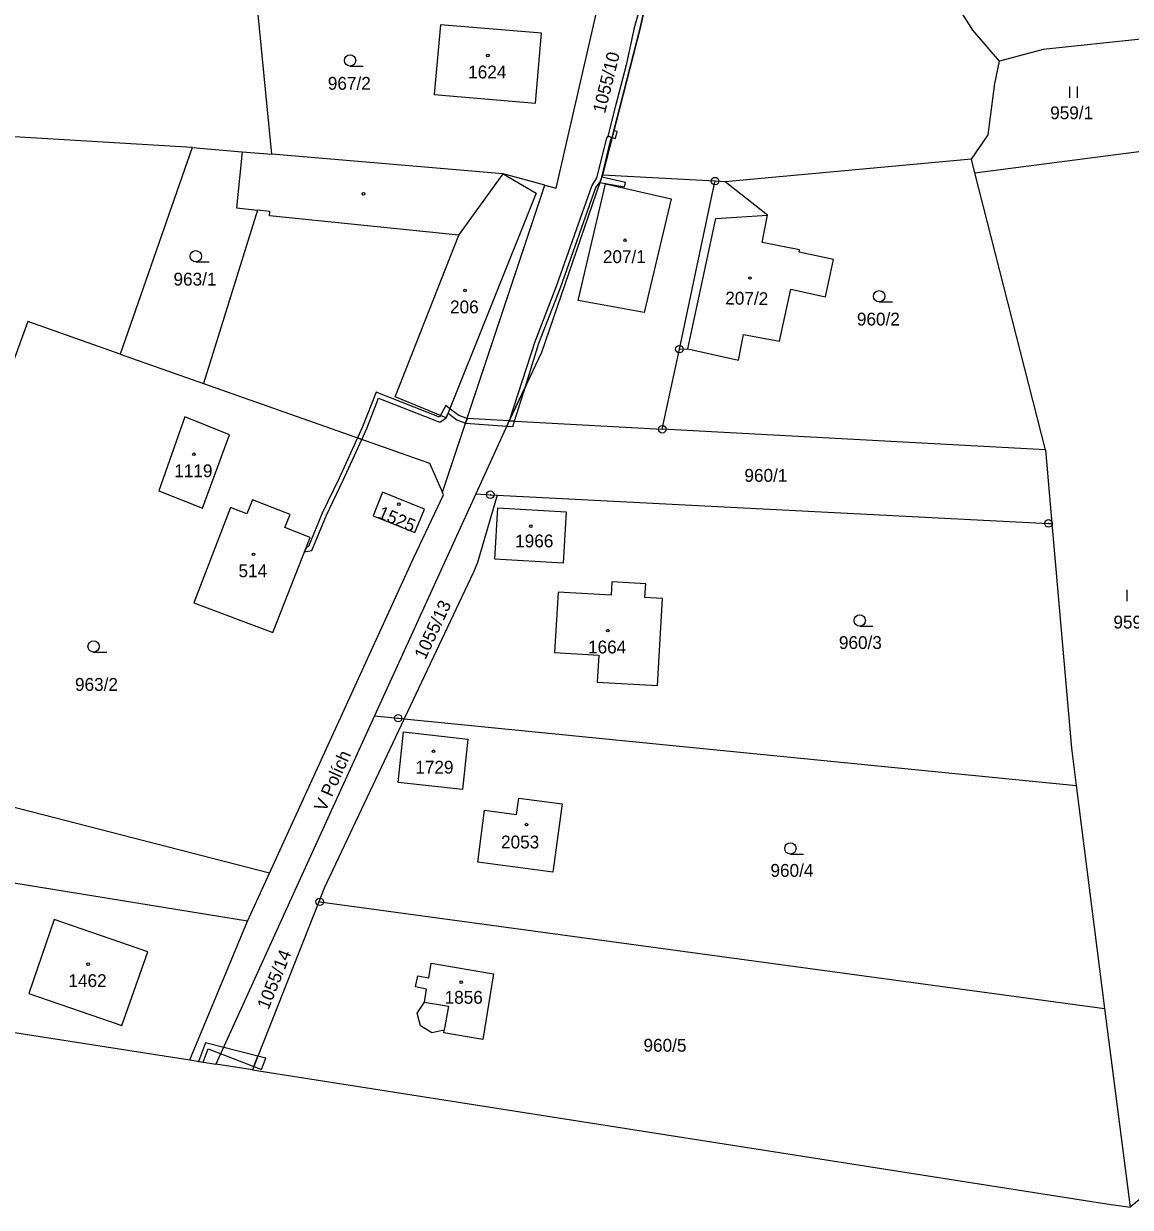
# Model space of a CAD drawing. Extents: x -680203 to -673936, y -1102717 to -1093650.
# Drawn here: x -680084 to -679937.5, y -1097279.1 to -1097122.4 of the extents above; entities that cross this region are included whole.
import ezdxf

# ---------------------------------------------------------------- set-up
doc = ezdxf.new("R2010")
doc.units = 0
for name, color, linetype in [('SOxx02xx_Koleje_param další_Popis10', 7, 'Continuous'), ('SOxx02xx_Staničení_Popis10', 7, 'Continuous'), ('SOxxxxxx_Koleje_hlavní_body_Popis10', 7, 'Continuous'), ('SOxxxxxx_Koleje_LN_parametry_Popis10', 7, 'Continuous'), ('SOxxxxxx_Koleje_param další_Popis10', 7, 'Continuous'), ('SOxxxxxx_Osa_bod_P', 7, 'Continuous'), ('SOxxxxxx_Staničení_Popis10', 7, 'Continuous'), ('x_prac', 7, 'Continuous')]:
    doc.layers.add(name, color=color, linetype=linetype)

msp = doc.modelspace()

# ---------------------------------------------------------------- linework, layer by layer
at = {"layer": 'SOxx02xx_Koleje_param další_Popis10'}
for centre, radius in [((-679992.49, -1097143.25), 0.5), ((-679992.49, -1097143.25), 0.0303), ((-679997.22, -1097165.49), 0.5), ((-679997.22, -1097165.49), 0.0303), ((-679999.48, -1097176.09), 0.5), ((-679999.48, -1097176.09), 0.0303), ((-680022.26, -1097184.76), 0.5), ((-680022.26, -1097184.76), 0.0303), ((-679948.35, -1097188.55), 0.5), ((-679948.35, -1097188.55), 0.0303), ((-680034.45, -1097214.34), 0.5), ((-680034.45, -1097214.34), 0.0303), ((-680044.84, -1097238.65), 0.5), ((-680044.84, -1097238.65), 0.0303)]:
    msp.add_circle(centre, radius, dxfattribs=at)
at = {"layer": 'SOxxxxxx_Koleje_hlavní_body_Popis10'}
for p, q in [((-680040.81, -1097128.02), (-680039.06, -1097128.02)), ((-679945.53, -1097132.24), (-679945.53, -1097130.74)), ((-679944.53, -1097132.24), (-679944.53, -1097130.74)), ((-680061.24, -1097153.95), (-680059.49, -1097153.95)), ((-679970.77, -1097159.24), (-679969.02, -1097159.24)), ((-679937.96, -1097198.85), (-679937.96, -1097197.35)), ((-679973.34, -1097202.16), (-679971.59, -1097202.16)), ((-680074.77, -1097205.58), (-680073.02, -1097205.58)), ((-679982.53, -1097232.32), (-679980.78, -1097232.32))]:
    msp.add_line(p, q, dxfattribs=at)
for centre in [(-680040.81, -1097127.27), (-680061.24, -1097153.2), (-679970.77, -1097158.49), (-679973.34, -1097201.41), (-680074.77, -1097204.83), (-679982.53, -1097231.57)]:
    msp.add_circle(centre, 0.75, dxfattribs=at)
at = {"layer": 'SOxxxxxx_Koleje_LN_parametry_Popis10'}
for points in [[(-680006.12, -1097137.47), (-680005.9, -1097136.59), (-680002.43, -1097123.01), (-680001.57, -1097119.2), (-680002.13, -1097119.17), (-680003.23, -1097123.15), (-680004.25, -1097127.89), (-680005.67, -1097133.27), (-680006.69, -1097137.28)], [(-680006.3, -1097137.74), (-680006.16, -1097137.46), (-680006.69, -1097137.28), (-680006.86, -1097137.54), (-680008.17, -1097142.82), (-680008.8, -1097143.84), (-680013.49, -1097157.05), (-680016.37, -1097164.51), (-680019.75, -1097175), (-680017.6, -1097170.45), (-680015.81, -1097164.71), (-680012.93, -1097157.25), (-680008.26, -1097144.1), (-680007.73, -1097143.42), (-680007.48, -1097142.72)], [(-680006.12, -1097137.47), (-680005.69, -1097137.62), (-680005.45, -1097136.66), (-680005.9, -1097136.59)], [(-680007.48, -1097142.72), (-680007.73, -1097143.42), (-680004.48, -1097143.99), (-680004.35, -1097143.41)], [(-680019.04, -1097175.04), (-680017.6, -1097170.45), (-680019.75, -1097175)], [(-680025.33, -1097174.68), (-680026.4, -1097174.29), (-680027.6, -1097173.37), (-680028.15, -1097172.95), (-680028.97, -1097174.48), (-680037.38, -1097171.18), (-680039.15, -1097175.76), (-680039.82, -1097177.23), (-680039.25, -1097177.43), (-680038.59, -1097176), (-680037.04, -1097171.96), (-680028.93, -1097175.14), (-680028.08, -1097174.56), (-680027.83, -1097173.95), (-680026.7, -1097174.83), (-680025.53, -1097175.27)], [(-680020.05, -1097175.67), (-680019.75, -1097175), (-680025.33, -1097174.68), (-680025.53, -1097175.27)], [(-680020.05, -1097175.67), (-680019.25, -1097175.73), (-680019.04, -1097175.04), (-680019.75, -1097175)], [(-680039.82, -1097177.23), (-680042.26, -1097182.56), (-680044.49, -1097187.21), (-680046.33, -1097191.63), (-680046.58, -1097191.68), (-680046.84, -1097192.34), (-680045.89, -1097192.15), (-680043.95, -1097187.45), (-680041.72, -1097182.82), (-680039.25, -1097177.43)], [(-680060.26, -1097259.86), (-680059.61, -1097258.09), (-680053.56, -1097260.44), (-680053.02, -1097259.08), (-680059.97, -1097257.32), (-680060.86, -1097259.77)], [(-680053.02, -1097259.08), (-680053.56, -1097260.44), (-680052.56, -1097260.83), (-680051.97, -1097259.35)]]:
    msp.add_lwpolyline(points, close=True, dxfattribs=at)
at = {"layer": 'SOxxxxxx_Koleje_param další_Popis10'}
for centre in [(-680022.57, -1097126.62), (-680039.05, -1097144.92), (-680004.42, -1097151.08), (-679987.87, -1097156.07), (-680025.6, -1097157.72), (-680061.48, -1097179.41), (-680034.37, -1097186), (-680016.9, -1097188.92), (-680053.61, -1097192.65), (-680006.7, -1097202.75), (-680029.78, -1097218.72), (-680017.47, -1097228.43), (-680075.49, -1097246.9), (-680026.09, -1097249.29)]:
    msp.add_circle(centre, 0.175, dxfattribs=at)
at = {"layer": 'SOxxxxxx_Staničení_Popis10'}
for p, q in [((-680026.42, -1097150.41), (-680020.56, -1097142.3)), ((-680020.56, -1097142.3), (-680016.16, -1097144.85)), ((-680010.63, -1097159.04), (-680006.99, -1097143.62)), ((-680006.99, -1097143.62), (-679998.29, -1097145.61)), ((-680016.16, -1097144.85), (-680028.08, -1097174.56)), ((-679998.29, -1097145.61), (-680001.86, -1097160.63)), ((-680051.42, -1097147.25), (-680053.07, -1097147.08)), ((-680051.48, -1097147.85), (-680051.42, -1097147.25)), ((-680026.42, -1097150.41), (-680051.48, -1097147.85)), ((-679996.08, -1097165.46), (-679992.4, -1097148.18)), ((-679992.4, -1097148.18), (-679985.54, -1097147.76)), ((-680034.86, -1097171.78), (-680026.42, -1097150.41)), ((-680001.86, -1097160.63), (-680010.63, -1097159.04)), ((-680028.08, -1097174.56), (-680034.86, -1097171.78)), ((-680030.96, -1097251.94), (-680027.8, -1097252.47)), ((-680027.8, -1097252.47), (-680028.35, -1097255.64))]:
    msp.add_line(p, q, dxfattribs=at)
at = {"layer": 'x_prac'}
for p, q in [((-680051.17, -1097139.7), (-680053.62, -1097114.8)), ((-680002.43, -1097123.01), (-680007.4, -1097142.48)), ((-679954.83, -1097127.37), (-679958.36, -1097123.25)), ((-680061.73, -1097138.8), (-680097.71, -1097136.64)), ((-680061.73, -1097138.8), (-680071.24, -1097166.16)), ((-680061.73, -1097138.8), (-680055.1, -1097139.37)), ((-680055.1, -1097139.37), (-680051.17, -1097139.7)), ((-679958.1, -1097142.15), (-679936.04, -1097139.26)), ((-679958.56, -1097140.35), (-679991.18, -1097143.32)), ((-679958.1, -1097142.15), (-679958.56, -1097140.35)), ((-679992.49, -1097143.25), (-680007.4, -1097142.48)), ((-679948.76, -1097178.82), (-679958.1, -1097142.15)), ((-680015.03, -1097143.78), (-680013.53, -1097144.18)), ((-679991.18, -1097143.32), (-679992.49, -1097143.25)), ((-679985.54, -1097147.76), (-679991.18, -1097143.32)), ((-680071.24, -1097166.16), (-680060.2, -1097170.05)), ((-680015.48, -1097165.95), (-680019.75, -1097175)), ((-679999.48, -1097176.09), (-679997.22, -1097165.49)), ((-680019.75, -1097175), (-680024.16, -1097184.66)), ((-680019.75, -1097175), (-679999.48, -1097176.09)), ((-679948.76, -1097178.82), (-679999.48, -1097176.09)), ((-679948.76, -1097178.82), (-679947.91, -1097188.57)), ((-680024.16, -1097184.66), (-680037.56, -1097214.03)), ((-680051.47, -1097234.84), (-680032.39, -1097193.06)), ((-680037.56, -1097214.03), (-680048.56, -1097238.14)), ((-680033.64, -1097214.42), (-679944.69, -1097223.26)), ((-680051.47, -1097234.84), (-680105.12, -1097221.06)), ((-679944.69, -1097223.26), (-679940.92, -1097252.79)), ((-680054.39, -1097241.19), (-680109.22, -1097232.3)), ((-680054.39, -1097241.19), (-680051.47, -1097234.84)), ((-680048.56, -1097238.14), (-680058.59, -1097260.12)), ((-680044.95, -1097238.63), (-680053.73, -1097260.88)), ((-680062.05, -1097259.58), (-680054.39, -1097241.19)), ((-680116.09, -1097251.11), (-680062.05, -1097259.58)), ((-679940.92, -1097252.79), (-679937.56, -1097279.09)), ((-680053.73, -1097260.88), (-680058.59, -1097260.12)), ((-680053.73, -1097260.88), (-679940.37, -1097278.65)), ((-679916.99, -1097262.14), (-679937.56, -1097279.09)), ((-679940.37, -1097278.65), (-679937.56, -1097279.09))]:
    msp.add_line(p, q, dxfattribs=at)
for points in [[(-679958.36, -1097123.25), (-679984.68, -1097081.55), (-679987.28, -1097077.6)], [(-679991.77, -1097079.14), (-680000.25, -1097113.29), (-680002.43, -1097123.01)], [(-680013.53, -1097144.18), (-680007.82, -1097119.38), (-680008.65, -1097119.3)], [(-680029.68, -1097131.76), (-680016.27, -1097132.92), (-680015.46, -1097123.67), (-680028.84, -1097122.56), (-680029.68, -1097131.76)], [(-679935.69, -1097124.4), (-679949.05, -1097125.81), (-679954.83, -1097127.37)], [(-679958.56, -1097140.35), (-679956.35, -1097137.12), (-679955.44, -1097130.32), (-679954.83, -1097127.37)], [(-680055.1, -1097139.37), (-680055.86, -1097146.8), (-680053.07, -1097147.08), (-680060.2, -1097170.05)], [(-680015.03, -1097143.78), (-680020.56, -1097142.3), (-680051.17, -1097139.7)], [(-680007.4, -1097142.48), (-680007.73, -1097143.42), (-680015.48, -1097165.95)], [(-680028.59, -1097184.46), (-680028.53, -1097184.28), (-680019.44, -1097157.01), (-680015.03, -1097143.78)], [(-679997.22, -1097165.49), (-679992.86, -1097145.01), (-679992.49, -1097143.25)], [(-679989.4, -1097166.95), (-679988.72, -1097163.54), (-679983.97, -1097164.45), (-679982.45, -1097157.55), (-679977.87, -1097158.55), (-679976.81, -1097153.64), (-679981.38, -1097152.65), (-679981.31, -1097152.36), (-679986.26, -1097151.36), (-679985.54, -1097147.76)], [(-680071.24, -1097166.16), (-680083.49, -1097161.84), (-680090.35, -1097180.63)], [(-679997.22, -1097165.49), (-679996.08, -1097165.46), (-679989.4, -1097166.95)], [(-680060.2, -1097170.05), (-680030.29, -1097180.58), (-680028.59, -1097184.46)], [(-680060.37, -1097186.56), (-680056.79, -1097176.82), (-680062.67, -1097174.43), (-680066.14, -1097184.24), (-680060.37, -1097186.56)], [(-680030.97, -1097186.68), (-680036.54, -1097184.4), (-680037.77, -1097187.54), (-680032.24, -1097189.78), (-680030.97, -1097186.68)], [(-680021.35, -1097184.8), (-680023.93, -1097193.75), (-680024.47, -1097195.03), (-680033.64, -1097214.42)], [(-680032.39, -1097193.06), (-680028.45, -1097184.77), (-680028.59, -1097184.46)], [(-680024.16, -1097184.66), (-680022.26, -1097184.76), (-680021.35, -1097184.8)], [(-680021.35, -1097184.8), (-679948.35, -1097188.55), (-679947.91, -1097188.57)], [(-680061.49, -1097199.05), (-680051.02, -1097203.01), (-680046.09, -1097190.43), (-680049.44, -1097189.12), (-680048.76, -1097187.39), (-680053.74, -1097185.43), (-680054.47, -1097187.28), (-680056.66, -1097186.44), (-680061.49, -1097199.05)], [(-680012.21, -1097187.03), (-680012.61, -1097193.81), (-680021.64, -1097193.3), (-680021.25, -1097186.51), (-680012.21, -1097187.03)], [(-679947.91, -1097188.57), (-679945.32, -1097218.33), (-679944.69, -1097223.26)], [(-680013.75, -1097205.63), (-680007.87, -1097205.99), (-680008.09, -1097209.57), (-680000.11, -1097210.03), (-679999.45, -1097198.49), (-680001.78, -1097198.35), (-680001.68, -1097196.57), (-680006.15, -1097196.31), (-680006.25, -1097198.06), (-680013.25, -1097197.66), (-680013.75, -1097205.63)], [(-680033.64, -1097214.42), (-680044.24, -1097236.83), (-680044.95, -1097238.63)], [(-680037.56, -1097214.03), (-680034.45, -1097214.34), (-680033.64, -1097214.42)], [(-680034.46, -1097222.84), (-680033.76, -1097216.16), (-680025.22, -1097217.11), (-680025.91, -1097223.77), (-680034.46, -1097222.84)], [(-680023.04, -1097226.53), (-680018.77, -1097227.07), (-680018.48, -1097224.91), (-680012.75, -1097225.67), (-680013.96, -1097234.72), (-680023.91, -1097233.4), (-680023.04, -1097226.53)], [(-680044.95, -1097238.63), (-680044.84, -1097238.65), (-679940.92, -1097252.79)], [(-680067.6, -1097245.25), (-680079.98, -1097240.97), (-680083.35, -1097250.78), (-680071.04, -1097255.02), (-680067.6, -1097245.25)], [(-680028.39, -1097256), (-680028.35, -1097255.64), (-680029.98, -1097256), (-680031.47, -1097255.08), (-680031.93, -1097253.4), (-680030.96, -1097251.94), (-680030.68, -1097250.22), (-680032.14, -1097249.91), (-680031.86, -1097248.44), (-680030.41, -1097248.71), (-680030.09, -1097246.77), (-680021.81, -1097248.19), (-680023.26, -1097256.87), (-680028.39, -1097256)], [(-680062.05, -1097259.58), (-680060.47, -1097259.83), (-680058.59, -1097260.12)]]:
    msp.add_lwpolyline(points, dxfattribs=at)

# ---------------------------------------------------------------- texts
at = {"layer": 'SOxx02xx_Staničení_Popis10'}
msp.add_text('V Polích', height=1.7, rotation=66, dxfattribs=at).set_placement((-680044.09, -1097226.83))
at = {"layer": 'SOxxxxxx_Osa_bod_P'}
for s, rotation, p in [('1055/10', 76, (-680007.07, -1097134.37)), ('207/2', 359, (-679991.16, -1097159.57)), ('1525', 337, (-680037.27, -1097187.77)), ('1055/13', 65, (-680030.85, -1097206.7)), ('1055/14', 68, (-680051.62, -1097253.04))]:
    msp.add_text(s, height=1.7, rotation=rotation, dxfattribs=at).set_placement(p)
for s, p in [('1624', (-680025.18, -1097129.65)), ('967/2', (-680043.76, -1097131.15)), ('959/1', (-679948.13, -1097135.05)), ('207/1', (-680007.35, -1097154.1)), ('963/1', (-680064.19, -1097157.07)), ('206', (-680027.58, -1097160.75)), ('960/2', (-679973.72, -1097162.36)), ('1119', (-680064.09, -1097182.44)), ('960/1', (-679988.61, -1097183.05)), ('1966', (-680018.96, -1097191.73)), ('514', (-680055.59, -1097195.68)), ('959/4', (-679939.76, -1097202.47)), ('960/3', (-679976.1, -1097205.18)), ('1664', (-680009.31, -1097205.77)), ('963/2', (-680077.23, -1097210.72)), ('1729', (-680032.18, -1097221.68)), ('2053', (-680020.83, -1097231.58)), ('960/4', (-679985.16, -1097235.34)), ('1462', (-680078.1, -1097249.93)), ('1856', (-680028.3, -1097252.14)), ('960/5', (-680001.97, -1097258.49))]:
    msp.add_text(s, height=1.7, dxfattribs=at).set_placement(p)

doc.saveas('drawing.dxf')
